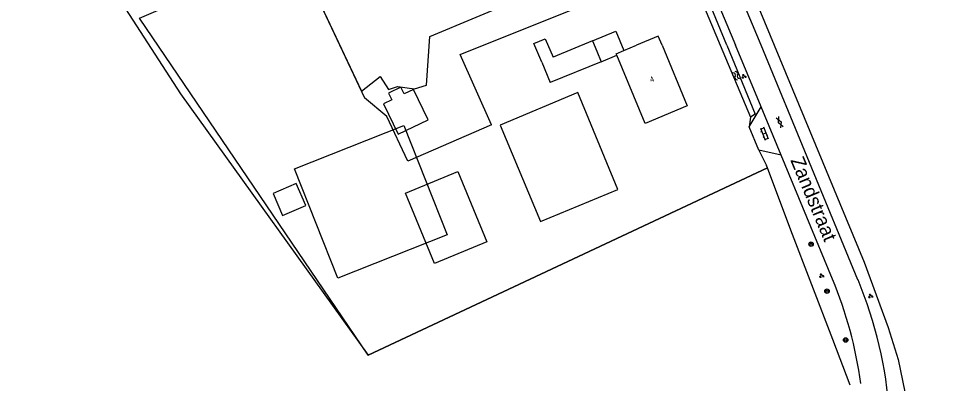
# Model space of a CAD drawing. Extents: x 135999 to 138000, y 396000 to 398501.
# Drawn here: x 137456.4 to 137620.8, y 397439.5 to 397504.8 of the extents above; entities that cross this region are included whole.
import ezdxf

# ---------------------------------------------------------------- set-up
doc = ezdxf.new("R2010")
doc.units = 0
for name, color, linetype in [('gg-afsc-draadraster', 7, 'Continuous'), ('gg-afsc-hekwerk', 7, 'Continuous'), ('gg-afsc-lijn draadraster', 7, 'Continuous'), ('gg-anno-huisnummerreeks BGT', 7, 'Continuous'), ('gg-anno-openbare ruimte label', 7, 'Continuous'), ('gg-bbg-bijgebouw', 7, 'Continuous'), ('gg-bbg-gedigitaliseerde bijgebouw', 7, 'Continuous'), ('gg-bbg-hoofdgebouw', 7, 'Continuous'), ('gg-bbg-luifel en loopbrug', 7, 'Continuous'), ('gg-knt-verharding', 7, 'Continuous'), ('gg-kntw-bovenkant insteek waterloop', 7, 'Continuous'), ('gt-bbg-plantopografie pand', 7, 'Continuous'), ('gt-grn-groengrens', 7, 'Continuous'), ('gt-grn-vlakafsluiter', 7, 'Continuous'), ('gt-symb-boom', 7, 'Continuous'), ('gt-symb-gesloten verharding', 7, 'Continuous'), ('gt-symb-groenvak', 7, 'Continuous'), ('gt-symb-klinker verharding', 7, 'Continuous'), ('gt-symb-watersymbool', 7, 'Continuous'), ('gx-grn-maaiveld', 7, 'Continuous')]:
    doc.layers.add(name, color=color, linetype=linetype)

# ---------------------------------------------------------------- blocks, each defined once
blk = doc.blocks.new('gt0-GRVAK')
at = {"layer": 'gt-symb-groenvak'}
for p, q in [((-0.11, 0.19), (-0.23, 0.24)), ((-0.18, 0.15), (0.09, 0.15)), ((-0.09, 0.21), (-0.16, 0.32)), ((-0.05, 0.21), (-0.05, 0.39)), ((0, 0.21), (0.06, 0.32)), ((0.02, 0.19), (0.13, 0.24)), ((0.26, -0.05), (0.2, 0.06)), ((0.3, -0.05), (0.3, 0.13)), ((0.35, -0.05), (0.41, 0.06)), ((-0.24, -0.23), (-0.36, -0.18)), ((-0.32, -0.26), (-0.05, -0.26)), ((-0.23, -0.21), (-0.29, -0.1)), ((-0.18, -0.2), (-0.18, -0.02)), ((-0.14, -0.21), (-0.07, -0.1)), ((-0.12, -0.23), (0, -0.18)), ((0.24, -0.07), (0.12, -0.02)), ((0.17, -0.11), (0.44, -0.11)), ((0.37, -0.07), (0.49, -0.02))]:
    blk.add_line(p, q, dxfattribs=at)
blk = doc.blocks.new('gt0-WA')
at = {"layer": 'gt-symb-watersymbool'}
for centre, start, end in [((-0.32, 0.02), 28.0725, 151.9275), ((0.43, 0.42), 208.0725, 331.9275), ((-0.32, -0.43), 28.0725, 151.9275), ((0.43, -0.03), 208.0725, 331.9275)]:
    blk.add_arc(centre, 0.425, start, end, dxfattribs=at)
blk = doc.blocks.new('gt0-KL1')
at = {"layer": 'gt-symb-klinker verharding'}
for p, q in [((-1.15, 0.3), (1.15, 0.3)), ((-1, -0.3), (-1, 0.3)), ((-0.5, 0.3), (-0.5, 0.45)), ((0, -0.3), (0, 0.3)), ((0.5, 0.3), (0.5, 0.45)), ((1, -0.3), (1, 0.3)), ((-1.15, -0.3), (1.15, -0.3)), ((-0.5, -0.45), (-0.5, -0.3)), ((0.5, -0.45), (0.5, -0.3))]:
    blk.add_line(p, q, dxfattribs=at)
blk = doc.blocks.new('gt0-GESVH1')
at = {"layer": 'gt-symb-gesloten verharding'}
for p, q in [((-0.99, -0.26), (0.01, 0.24)), ((0.01, -0.26), (-0.99, 0.24)), ((0.01, 0.24), (1.01, -0.26)), ((1.01, 0.24), (0.01, -0.26))]:
    blk.add_line(p, q, dxfattribs=at)
blk = doc.blocks.new('gt0-BOOM')
at = {"layer": 'gt-symb-boom'}
for radius in [0.4, 0.2]:
    blk.add_circle((0, 0), radius, dxfattribs=at)

msp = doc.modelspace()

# ---------------------------------------------------------------- linework, layer by layer
at = {"layer": 'gg-afsc-draadraster'}
msp.add_line((137590.23, 397478.08), (137590.08, 397478.48), dxfattribs=at)
msp.add_lwpolyline([(137605.03, 397439.21), (137601.94, 397447.4), (137594.4, 397466.93), (137590.23, 397478.08)], dxfattribs=at)
at = {"layer": 'gg-afsc-hekwerk'}
for points in [[(137664.52, 397622.9), (137576.36, 397586.8), (137573.64, 397585.18), (137571.27, 397583.33), (137569.06, 397581.29), (137566.95, 397578.93), (137565.45, 397576.43), (137564.24, 397573.66), (137563.77, 397570.79), (137564.04, 397567.88), (137568.76, 397554.86), (137591.45, 397500)], [(137664.52, 397622.9), (137576.36, 397586.8), (137573.64, 397585.18), (137571.27, 397583.33), (137569.06, 397581.29), (137566.95, 397578.93), (137565.45, 397576.43), (137564.24, 397573.66), (137563.77, 397570.79), (137564.04, 397567.88), (137568.76, 397554.86), (137591.45, 397500)], [(137591.45, 397500), (137607.5, 397461.23), (137611.82, 397449.52), (137612.72, 397446.7), (137613.58, 397443.79), (137614.79, 397438.01), (137615.12, 397435.02), (137615.14, 397434.46)], [(137591.45, 397500), (137607.5, 397461.23), (137611.82, 397449.52), (137612.72, 397446.7), (137613.58, 397443.79), (137614.79, 397438.01), (137615.12, 397435.02), (137615.14, 397434.46)]]:
    msp.add_lwpolyline(points, dxfattribs=at)
at = {"layer": 'gg-afsc-lijn draadraster'}
msp.add_line((137590.23, 397478.08), (137590.08, 397478.48), dxfattribs=at)
for points in [[(137590.23, 397478.08), (137518.91, 397444.6), (137478.05, 397504.8), (137505.94, 397516.81), (137518.28, 397490.56)], [(137540.95, 397485.75), (137535.35, 397498.33), (137571.47, 397512.88)], [(137540.95, 397485.75), (137525.99, 397479.25), (137522.26, 397487.25), (137518.28, 397490.56)], [(137605.03, 397439.21), (137601.94, 397447.4), (137594.4, 397466.93), (137590.23, 397478.08)]]:
    msp.add_lwpolyline(points, dxfattribs=at)
at = {"layer": 'gg-bbg-bijgebouw'}
for p, q in [((137558.99, 397500.77), (137551.94, 397497.83)), ((137549.91, 397496.98), (137551.41, 397493.31)), ((137556.36, 397491.53), (137542.47, 397485.73)), ((137563.52, 397474.22), (137556.36, 397491.53))]:
    msp.add_line(p, q, dxfattribs=at)
at = {"layer": 'gg-bbg-gedigitaliseerde bijgebouw'}
msp.add_line((137560.52, 397497.02), (137551.41, 397493.31), dxfattribs=at)
for points in [[(137549.91, 397496.98), (137548.52, 397500.3), (137550.55, 397501.15), (137551.94, 397497.83)], [(137558.99, 397500.77), (137559.75, 397498.9), (137560.52, 397497.02)], [(137524.27, 397484.08), (137529.65, 397486.67), (137527.03, 397492.1), (137525.33, 397491.28), (137524.74, 397492.5), (137522.53, 397491.43), (137523.12, 397490.21), (137521.66, 397489.51), (137524.27, 397484.08)], [(137542.47, 397485.73), (137549.67, 397468.49), (137563.52, 397474.22)], [(137525.56, 397473.56), (137534.92, 397477.43), (137540.11, 397464.87), (137530.75, 397461), (137525.56, 397473.56)], [(137501.91, 397473.48), (137503.61, 397469.53), (137507.77, 397471.32), (137506.07, 397475.27), (137501.91, 397473.48)]]:
    msp.add_lwpolyline(points, dxfattribs=at)
at = {"layer": 'gg-bbg-hoofdgebouw'}
msp.add_line((137564.58, 397499.05), (137566.86, 397500), dxfattribs=at)
for points in [[(137571.4, 397500), (137570.73, 397501.62), (137566.86, 397500)], [(137563.32, 397498.2), (137563.21, 397498.47), (137564.58, 397499.05)], [(137571.4, 397500), (137575.91, 397489.17), (137568.4, 397486.02), (137563.32, 397498.2)]]:
    msp.add_lwpolyline(points, dxfattribs=at)
at = {"layer": 'gg-bbg-luifel en loopbrug'}
for p, q in [((137558.99, 397500.77), (137563.14, 397502.5)), ((137563.14, 397502.5), (137564.58, 397499.05)), ((137560.52, 397497.02), (137563.32, 397498.2))]:
    msp.add_line(p, q, dxfattribs=at)
at = {"layer": 'gg-knt-verharding'}
for p, q in [((137568.32, 397538.99), (137584.54, 397500)), ((137589.09, 397500), (137576.15, 397531.34)), ((137589.11, 397488.96), (137584.54, 397500)), ((137606.41, 397458.08), (137589.09, 397500)), ((137586.96, 397485.43), (137589.11, 397488.96)), ((137592.68, 397480.35), (137589.11, 397488.96)), ((137588.67, 397481.26), (137586.96, 397485.43)), ((137592.68, 397480.35), (137588.67, 397481.26)), ((137601.86, 397458.2), (137592.68, 397480.35))]:
    msp.add_line(p, q, dxfattribs=at)
for centre, radius, start, end in [((137532.03, 397429.26), 75.59, 7.7894, 22.5065), ((137535.32, 397428.71), 76.92, 4.0507, 22.4437)]:
    msp.add_arc(centre, radius, start, end, dxfattribs=at)
at = {"layer": 'gg-kntw-bovenkant insteek waterloop'}
for p, q in [((137575.71, 397514.56), (137581.8, 397500)), ((137581.8, 397500), (137587.19, 397487.11))]:
    msp.add_line(p, q, dxfattribs=at)
for points in [[(137582.98, 397500), (137550.75, 397578.14), (137549.35, 397577.58)], [(137582.98, 397500), (137588.06, 397487.68), (137587.19, 397487.11)]]:
    msp.add_lwpolyline(points, dxfattribs=at)
at = {"layer": 'gt-bbg-plantopografie pand'}
msp.add_lwpolyline([(137505.75, 397477.88), (137525.26, 397485.64), (137533.02, 397466.12), (137513.51, 397458.36), (137505.75, 397477.88)], dxfattribs=at)
at = {"layer": 'gt-grn-groengrens'}
msp.add_line((137588.67, 397481.26), (137590.08, 397478.48), dxfattribs=at)
at = {"layer": 'gt-grn-vlakafsluiter'}
msp.add_line((137587.19, 397487.11), (137586.96, 397485.43), dxfattribs=at)
at = {"layer": 'gx-grn-maaiveld'}
for points in [[(137496.15, 397550.44), (137477.95, 397542.36), (137497.46, 397513.16), (137505.94, 397516.81), (137517.71, 397491.77), (137521.04, 397494.39), (137522.56, 397492.08), (137524.14, 397492.61), (137527.19, 397492.21), (137529.3, 397492.87), (137529.9, 397501.54), (137554.77, 397511.98), (137569.43, 397518.05)], [(137456.42, 397536.09), (137485.36, 397491.3), (137518.91, 397444.6), (137590.23, 397478.08)]]:
    msp.add_lwpolyline(points, dxfattribs=at)

# ---------------------------------------------------------------- block references
at = {"layer": 'gt-symb-boom'}
for p in [(137598.03, 397464.44), (137600.88, 397456.03), (137604.21, 397447.31)]:
    msp.add_blockref('gt0-BOOM', p, dxfattribs=at)
at = {"layer": 'gt-symb-gesloten verharding', "rotation": 113.02549200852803}
msp.add_blockref('gt0-GESVH1', (137592.43, 397486.2), dxfattribs=at)
at = {"layer": 'gt-symb-groenvak'}
for p in [(137586.01, 397494.41), (137599.9, 397458.79), (137608.66, 397455.15)]:
    msp.add_blockref('gt0-GRVAK', p, dxfattribs=at)
at = {"layer": 'gt-symb-klinker verharding', "rotation": -67.71962896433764}
msp.add_blockref('gt0-KL1', (137589.68, 397484.2), dxfattribs=at)
at = {"layer": 'gt-symb-watersymbool', "rotation": 123.00706175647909}
msp.add_blockref('gt0-WA', (137584.7, 397494.5), dxfattribs=at)

# ---------------------------------------------------------------- texts
at = {"layer": 'gg-anno-huisnummerreeks BGT'}
msp.add_text('4', height=1, rotation=22.6, dxfattribs=at).set_placement((137569.44, 397493.3))
at = {"layer": 'gg-anno-openbare ruimte label'}
msp.add_text('Zandstraat', height=2.5, rotation=292.6, dxfattribs=at).set_placement((137594.3, 397479.44))

doc.saveas('drawing.dxf')
